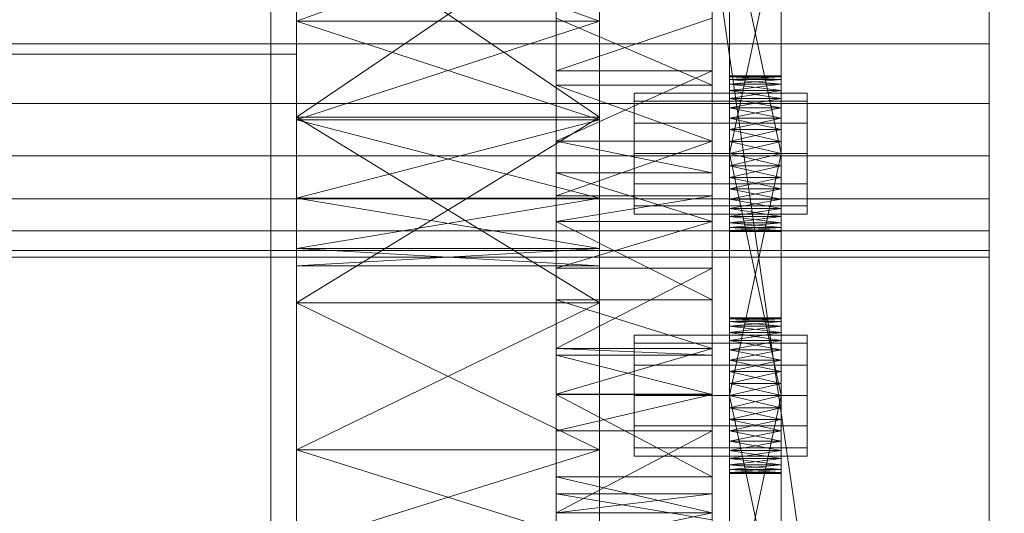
# Model space of a CAD drawing. Header units: millimetres. Extents: x -4738 to 65662, y -68080 to 6847.
# Tile 424 of 656: x 1368 to 1482, y -33303 to -33246. Entities that reach past the tile are written whole.
import ezdxf

# ---------------------------------------------------------------- set-up
doc = ezdxf.new("R2010")
doc.units = ezdxf.units.MM
doc.layers.add('frontal_C03', color=7, linetype='Continuous', lineweight=0)
doc.layers.add('frontal_secador', color=7, linetype='Continuous', lineweight=0)

msp = doc.modelspace()

# ---------------------------------------------------------------- linework, layer by layer
at = {"layer": 'frontal_C03'}
for p, q in [((1435, -34954.179), (1435, -32259.264)), ((1435, -32263.162), (1435, -34958.077)), ((1435, -35437.51), (1435, -32742.595)), ((1435, -32746.492), (1435, -35441.408)), ((1845, -35988), (1415, -33007.45))]:
    msp.add_line(p, q, dxfattribs=at)
at = {"layer": 'frontal_secador'}
for p, q in [((1400, -33250), (1400, -33000)), ((1400, -36000), (1400, -33000)), ((1397, -35940), (1397, -33075)), ((1400, -36000), (1400, -33075)), ((1400, -34600), (1400, -33075)), ((1400, -35940), (1400, -33075)), ((1400, -34650), (1400, -33075)), ((1480, -33098.5), (1480, -33359)), ((1480, -33354.82), (1480, -33098.5)), ((1480, -33330.5), (1480, -33117.12)), ((1480, -33354.82), (1480, -33117.12)), ((1480, -33122.82), (1480, -33337.72)), ((1480, -33122.82), (1480, -33359)), ((1480, -33330.5), (1480, -33129.28)), ((1480, -33136.5), (1480, -33337.72)), ((1480, -33330.5), (1480, -33136.5)), ((1430, -33269.365), (1430, -33177.639)), ((1430, -33311.527), (1430, -33177.639)), ((1448, -33177.639), (1448, -33269.365)), ((1448, -33177.639), (1448, -33311.527)), ((1400, -33188.24), (1400, -33278.76)), ((1435, -33278.76), (1435, -33188.24)), ((1400, -33220.83), (1400, -33278.76)), ((1430, -33269.365), (1430, -33221.142)), ((1435, -33278.76), (1435, -33220.83)), ((1448, -33221.142), (1448, -33269.365)), ((1450, -33264.281), (1450, -33225.481)), ((1456, -33225.481), (1456, -33264.281)), ((1450, -33227.136), (1450, -33264.281)), ((1456, -33264.281), (1456, -33227.136)), ((1450, -33264.281), (1450, -33229.414)), ((1456, -33229.414), (1456, -33264.281)), ((1450, -33261.5), (1450, -33232.092)), ((1450, -33264.281), (1450, -33232.092)), ((1456, -33232.092), (1456, -33261.5)), ((1456, -33232.092), (1456, -33264.281)), ((1400, -33233.5), (1400, -33246.17)), ((1400, -33278.76), (1400, -33233.5)), ((1400, -33233.5), (1400, -33257.294)), ((1400, -33233.5), (1400, -33257.599)), ((1400, -33306.731), (1400, -33233.5)), ((1400, -33233.5), (1400, -33266.67)), ((1435, -33233.5), (1400, -33257.294)), ((1435, -33257.294), (1400, -33233.5)), ((1435, -33233.5), (1400, -33246.17)), ((1435, -33246.17), (1400, -33233.5)), ((1435, -33246.17), (1435, -33233.5)), ((1435, -33233.5), (1435, -33278.76)), ((1435, -33257.294), (1435, -33233.5)), ((1435, -33257.599), (1435, -33233.5)), ((1435, -33233.5), (1435, -33306.731)), ((1435, -33266.67), (1435, -33233.5)), ((1450, -33233.5), (1450, -33261.5)), ((1456, -33261.5), (1450, -33233.5)), ((1456, -33233.5), (1450, -33261.5)), ((1456, -33261.5), (1456, -33233.5)), ((1430, -33241.304), (1430, -33248.807)), ((1480, -33241.304), (1480, -33248.807)), ((1400, -33257.599), (1400, -33246.17)), ((1400, -33278.76), (1400, -33246.17)), ((1435, -33246.17), (1400, -33246.17)), ((1435, -33246.17), (1400, -33257.599)), ((1435, -33257.599), (1400, -33246.17)), ((1430, -33245.858), (1430, -33263.732)), ((1430, -33253.576), (1430, -33245.858)), ((1430, -33269.365), (1430, -33245.858)), ((1430, -33245.858), (1430, -33251.942)), ((1430, -33245.858), (1430, -33289.361)), ((1430, -33245.858), (1430, -33311.527)), ((1448, -33245.858), (1430, -33251.942)), ((1448, -33253.576), (1430, -33245.858)), ((1435, -33246.17), (1435, -33257.599)), ((1435, -33246.17), (1435, -33278.76)), ((1448, -33263.732), (1448, -33245.858)), ((1448, -33245.858), (1448, -33253.576)), ((1448, -33245.858), (1448, -33269.365)), ((1448, -33251.942), (1448, -33245.858)), ((1448, -33289.361), (1448, -33245.858)), ((1448, -33311.527), (1448, -33245.858)), ((1480, -33248.807), (1325, -33248.807)), ((1430, -33248.807), (1325, -33248.807)), ((1430, -33248.807), (1430, -33255.723)), ((1480, -33248.807), (1480, -33255.723)), ((-1400, -33250), (1400, -33250)), ((1250, -33250), (1400, -33250)), ((1400, -36000), (1400, -33250)), ((1430, -33266.411), (1430, -33251.942)), ((1430, -33251.942), (1430, -33260.075)), ((1430, -33269.365), (1430, -33251.942)), ((1448, -33251.942), (1430, -33251.942)), ((1448, -33251.942), (1430, -33260.075)), ((1448, -33251.942), (1448, -33266.411)), ((1448, -33260.075), (1448, -33251.942)), ((1448, -33251.942), (1448, -33269.365)), ((1450, -33252.611), (1450, -33252.5)), ((1456, -33252.611), (1450, -33252.5)), ((1456, -33252.5), (1450, -33252.5)), ((1456, -33252.5), (1450, -33252.611)), ((1450, -33252.611), (1450, -33253.481)), ((1450, -33252.94), (1450, -33252.611)), ((1450, -33252.611), (1450, -33255.136)), ((1456, -33252.94), (1450, -33252.611)), ((1456, -33252.611), (1450, -33252.611)), ((1456, -33252.611), (1450, -33252.94)), ((1450, -33253.481), (1450, -33252.94)), ((1456, -33253.481), (1450, -33252.94)), ((1456, -33252.94), (1450, -33252.94)), ((1456, -33252.94), (1450, -33253.481)), ((1450, -33253.481), (1450, -33255.136)), ((1450, -33254.219), (1450, -33253.481)), ((1450, -33257.414), (1450, -33253.481)), ((1450, -33292.281), (1450, -33253.481)), ((1456, -33254.219), (1450, -33253.481)), ((1456, -33253.481), (1450, -33253.481)), ((1456, -33253.481), (1450, -33254.219)), ((1456, -33252.611), (1456, -33252.5)), ((1456, -33253.481), (1456, -33252.611)), ((1456, -33252.611), (1456, -33252.94)), ((1456, -33255.136), (1456, -33252.611)), ((1456, -33252.94), (1456, -33253.481)), ((1456, -33255.136), (1456, -33253.481)), ((1456, -33253.481), (1456, -33254.219)), ((1456, -33253.481), (1456, -33257.414)), ((1456, -33253.481), (1456, -33292.281)), ((1430, -33253.576), (1430, -33263.732)), ((1430, -33260.075), (1430, -33253.576)), ((1448, -33260.075), (1430, -33253.576)), ((1448, -33253.576), (1430, -33253.576)), ((1439, -33255.438), (1439, -33254.5)), ((1459, -33254.5), (1439, -33254.5)), ((1448, -33263.732), (1448, -33253.576)), ((1448, -33253.576), (1448, -33260.075)), ((1450, -33255.136), (1450, -33254.219)), ((1456, -33255.136), (1450, -33254.219)), ((1456, -33254.219), (1450, -33254.219)), ((1456, -33254.219), (1450, -33255.136)), ((1456, -33254.219), (1456, -33255.136)), ((1459, -33255.438), (1459, -33254.5)), ((1480, -33255.723), (1325, -33255.723)), ((1430, -33255.723), (1325, -33255.723)), ((1430, -33255.723), (1430, -33261.784)), ((1439, -33258), (1439, -33255.438)), ((1459, -33255.438), (1439, -33255.438)), ((1450, -33255.136), (1450, -33257.414)), ((1450, -33256.21), (1450, -33255.136)), ((1450, -33255.136), (1450, -33260.092)), ((1450, -33255.136), (1450, -33292.281)), ((1456, -33256.21), (1450, -33255.136)), ((1456, -33255.136), (1450, -33255.136)), ((1456, -33255.136), (1450, -33256.21)), ((1456, -33257.414), (1456, -33255.136)), ((1456, -33255.136), (1456, -33256.21)), ((1456, -33260.092), (1456, -33255.136)), ((1456, -33292.281), (1456, -33255.136)), ((1459, -33258), (1459, -33255.438)), ((1480, -33255.723), (1480, -33261.784)), ((1450, -33257.414), (1450, -33256.21)), ((1456, -33257.414), (1450, -33256.21)), ((1456, -33256.21), (1450, -33256.21)), ((1456, -33256.21), (1450, -33257.414)), ((1456, -33256.21), (1456, -33257.414)), ((1400, -33257.294), (1400, -33278.76)), ((1435, -33257.294), (1400, -33257.294)), ((1435, -33257.294), (1400, -33278.76)), ((1435, -33278.76), (1400, -33257.294)), ((1400, -33266.67), (1400, -33257.599)), ((1400, -33278.76), (1400, -33257.599)), ((1435, -33257.599), (1400, -33257.599)), ((1435, -33257.599), (1400, -33266.67)), ((1435, -33266.67), (1400, -33257.599)), ((1435, -33278.76), (1435, -33257.294)), ((1435, -33257.599), (1435, -33266.67)), ((1435, -33257.599), (1435, -33278.76)), ((1439, -33261.5), (1439, -33258)), ((1459, -33258), (1439, -33258)), ((1450, -33257.414), (1450, -33260.092)), ((1450, -33258.719), (1450, -33257.414)), ((1450, -33292.281), (1450, -33257.414)), ((1456, -33258.719), (1450, -33257.414)), ((1456, -33257.414), (1450, -33257.414)), ((1456, -33257.414), (1450, -33258.719)), ((1456, -33260.092), (1456, -33257.414)), ((1456, -33257.414), (1456, -33258.719)), ((1456, -33257.414), (1456, -33292.281)), ((1459, -33261.5), (1459, -33258)), ((1450, -33260.092), (1450, -33258.719)), ((1456, -33260.092), (1450, -33258.719)), ((1456, -33258.719), (1450, -33258.719)), ((1456, -33258.719), (1450, -33260.092)), ((1456, -33258.719), (1456, -33260.092)), ((1430, -33260.075), (1430, -33266.411)), ((1430, -33263.732), (1430, -33260.075)), ((1448, -33260.075), (1430, -33260.075)), ((1448, -33260.075), (1430, -33266.411)), ((1448, -33263.732), (1430, -33260.075)), ((1448, -33266.411), (1448, -33260.075)), ((1448, -33260.075), (1448, -33263.732)), ((1450, -33289.5), (1450, -33260.092)), ((1450, -33260.092), (1450, -33261.5)), ((1450, -33292.281), (1450, -33260.092)), ((1456, -33261.5), (1450, -33260.092)), ((1456, -33260.092), (1450, -33260.092)), ((1456, -33260.092), (1450, -33261.5)), ((1456, -33260.092), (1456, -33289.5)), ((1456, -33261.5), (1456, -33260.092)), ((1456, -33260.092), (1456, -33292.281)), ((1439, -33261.5), (1439, -33265)), ((1439, -33261.5), (1459, -33261.5)), ((1450, -33261.5), (1450, -33289.5)), ((1456, -33289.5), (1450, -33261.5)), ((1456, -33261.5), (1450, -33261.5)), ((1456, -33261.5), (1450, -33289.5)), ((1450, -33264.281), (1450, -33261.5)), ((1450, -33261.5), (1450, -33262.908)), ((1456, -33261.5), (1450, -33262.908)), ((1456, -33262.908), (1450, -33261.5)), ((1456, -33289.5), (1456, -33261.5)), ((1456, -33261.5), (1456, -33264.281)), ((1456, -33262.908), (1456, -33261.5)), ((1459, -33265), (1459, -33261.5)), ((1480, -33261.784), (1325, -33261.784)), ((1430, -33261.784), (1325, -33261.784)), ((1430, -33261.784), (1430, -33266.759)), ((1480, -33261.784), (1480, -33266.759)), ((1430, -33269.365), (1430, -33263.732)), ((1448, -33269.365), (1430, -33263.732)), ((1448, -33263.732), (1430, -33263.732)), ((1448, -33263.732), (1448, -33269.365)), ((1450, -33262.908), (1450, -33264.281)), ((1456, -33262.908), (1450, -33262.908)), ((1456, -33262.908), (1450, -33264.281)), ((1456, -33264.281), (1450, -33262.908)), ((1456, -33264.281), (1456, -33262.908)), ((1450, -33266.79), (1450, -33264.281)), ((1450, -33264.281), (1450, -33265.586)), ((1450, -33268.781), (1450, -33264.281)), ((1450, -33270.5), (1450, -33264.281)), ((1456, -33264.281), (1450, -33264.281)), ((1456, -33264.281), (1450, -33265.586)), ((1456, -33265.586), (1450, -33264.281)), ((1456, -33264.281), (1456, -33266.79)), ((1456, -33265.586), (1456, -33264.281)), ((1456, -33264.281), (1456, -33268.781)), ((1456, -33264.281), (1456, -33270.5)), ((1439, -33265), (1439, -33267.562)), ((1459, -33265), (1439, -33265)), ((1450, -33265.586), (1450, -33266.79)), ((1456, -33265.586), (1450, -33265.586)), ((1456, -33265.586), (1450, -33266.79)), ((1456, -33266.79), (1450, -33265.586)), ((1456, -33266.79), (1456, -33265.586)), ((1459, -33265), (1459, -33267.562)), ((1480, -33266.759), (1325, -33266.759)), ((1430, -33266.759), (1325, -33266.759)), ((1400, -33306.731), (1400, -33266.67)), ((1400, -33272.493), (1400, -33266.67)), ((1400, -33278.76), (1400, -33266.67)), ((1435, -33266.67), (1400, -33266.67)), ((1435, -33266.67), (1400, -33272.493)), ((1435, -33272.493), (1400, -33266.67)), ((1430, -33266.411), (1430, -33269.365)), ((1448, -33266.411), (1430, -33266.411)), ((1448, -33266.411), (1430, -33269.365)), ((1430, -33266.759), (1430, -33270.455)), ((1435, -33266.67), (1435, -33306.731)), ((1435, -33266.67), (1435, -33272.493)), ((1435, -33266.67), (1435, -33278.76)), ((1448, -33269.365), (1448, -33266.411)), ((1450, -33268.781), (1450, -33266.79)), ((1450, -33266.79), (1450, -33267.864)), ((1456, -33266.79), (1450, -33266.79)), ((1456, -33266.79), (1450, -33267.864)), ((1456, -33267.864), (1450, -33266.79)), ((1456, -33266.79), (1456, -33268.781)), ((1456, -33267.864), (1456, -33266.79)), ((1480, -33266.759), (1480, -33270.455)), ((1439, -33267.562), (1439, -33268.5)), ((1459, -33267.562), (1439, -33267.562)), ((1450, -33267.864), (1450, -33268.781)), ((1456, -33267.864), (1450, -33267.864)), ((1456, -33267.864), (1450, -33268.781)), ((1456, -33268.781), (1450, -33267.864)), ((1456, -33268.781), (1456, -33267.864)), ((1459, -33267.562), (1459, -33268.5)), ((1430, -33269.365), (1430, -33284.806)), ((1430, -33278.435), (1430, -33269.365)), ((1430, -33289.361), (1430, -33269.365)), ((1430, -33269.365), (1430, -33274.777)), ((1430, -33303.889), (1430, -33269.365)), ((1430, -33311.527), (1430, -33269.365)), ((1448, -33269.365), (1430, -33269.365)), ((1448, -33269.365), (1430, -33274.777)), ((1448, -33278.435), (1430, -33269.365)), ((1459, -33268.5), (1439, -33268.5)), ((1448, -33284.806), (1448, -33269.365)), ((1448, -33269.365), (1448, -33278.435)), ((1448, -33269.365), (1448, -33289.361)), ((1448, -33274.777), (1448, -33269.365)), ((1448, -33269.365), (1448, -33303.889)), ((1448, -33269.365), (1448, -33311.527)), ((1450, -33270.06), (1450, -33268.781)), ((1450, -33268.781), (1450, -33269.519)), ((1450, -33270.5), (1450, -33268.781)), ((1456, -33268.781), (1450, -33268.781)), ((1456, -33268.781), (1450, -33269.519)), ((1456, -33269.519), (1450, -33268.781)), ((1456, -33268.781), (1456, -33270.06)), ((1456, -33269.519), (1456, -33268.781)), ((1456, -33268.781), (1456, -33270.5)), ((1480, -33270.455), (1325, -33270.455)), ((1430, -33270.455), (1325, -33270.455)), ((1430, -33270.455), (1430, -33272.731)), ((1450, -33269.519), (1450, -33270.06)), ((1456, -33269.519), (1450, -33269.519)), ((1456, -33269.519), (1450, -33270.06)), ((1456, -33270.06), (1450, -33269.519)), ((1450, -33270.5), (1450, -33270.06)), ((1450, -33270.06), (1450, -33270.389)), ((1456, -33270.06), (1450, -33270.06)), ((1456, -33270.06), (1450, -33270.389)), ((1456, -33270.389), (1450, -33270.06)), ((1450, -33270.389), (1450, -33270.5)), ((1456, -33270.389), (1450, -33270.389)), ((1456, -33270.389), (1450, -33270.5)), ((1456, -33270.5), (1450, -33270.389)), ((1456, -33270.5), (1450, -33270.5)), ((1456, -33270.06), (1456, -33269.519)), ((1456, -33270.06), (1456, -33270.5)), ((1456, -33270.389), (1456, -33270.06)), ((1456, -33270.5), (1456, -33270.389)), ((1480, -33270.455), (1480, -33272.731)), ((1480, -33272.731), (1325, -33272.731)), ((1430, -33272.731), (1325, -33272.731)), ((1400, -33306.731), (1400, -33272.493)), ((1400, -33274.5), (1400, -33272.493)), ((1435, -33272.493), (1400, -33272.493)), ((1435, -33272.493), (1400, -33274.5)), ((1435, -33274.5), (1400, -33272.493)), ((1430, -33272.731), (1430, -33273.5)), ((1435, -33272.493), (1435, -33306.731)), ((1435, -33272.493), (1435, -33274.5)), ((1480, -33272.731), (1480, -33273.5)), ((1480, -33273.5), (1325, -33273.5)), ((1430, -33273.5), (1325, -33273.5)), ((1400, -33306.731), (1400, -33274.5)), ((1435, -33274.5), (1400, -33274.5)), ((1430, -33289.353), (1430, -33274.777)), ((1430, -33274.777), (1430, -33284.05)), ((1430, -33289.361), (1430, -33274.777)), ((1448, -33274.777), (1430, -33274.777)), ((1448, -33274.777), (1430, -33284.05)), ((1435, -33274.5), (1435, -33306.731)), ((1448, -33274.777), (1448, -33289.353)), ((1448, -33284.05), (1448, -33274.777)), ((1448, -33274.777), (1448, -33289.361)), ((1430, -33278.435), (1430, -33284.806)), ((1430, -33284.05), (1430, -33278.435)), ((1448, -33284.05), (1430, -33278.435)), ((1448, -33278.435), (1430, -33278.435)), ((1448, -33284.806), (1448, -33278.435)), ((1448, -33278.435), (1448, -33284.05)), ((1400, -33306.731), (1400, -33278.76)), ((1400, -33278.76), (1400, -33295.794)), ((1435, -33278.76), (1400, -33278.76)), ((1435, -33278.76), (1400, -33295.794)), ((1435, -33295.794), (1400, -33278.76)), ((1435, -33278.76), (1435, -33306.731)), ((1435, -33295.794), (1435, -33278.76)), ((1450, -33280.611), (1450, -33280.5)), ((1456, -33280.611), (1450, -33280.5)), ((1456, -33280.5), (1450, -33280.5)), ((1456, -33280.5), (1450, -33280.611)), ((1450, -33280.611), (1450, -33281.481)), ((1450, -33280.94), (1450, -33280.611)), ((1450, -33280.611), (1450, -33283.136)), ((1456, -33280.94), (1450, -33280.611)), ((1456, -33280.611), (1450, -33280.611)), ((1456, -33280.611), (1450, -33280.94)), ((1456, -33280.611), (1456, -33280.5)), ((1456, -33281.481), (1456, -33280.611)), ((1456, -33280.611), (1456, -33280.94)), ((1456, -33283.136), (1456, -33280.611)), ((1450, -33281.481), (1450, -33280.94)), ((1456, -33281.481), (1450, -33280.94)), ((1456, -33280.94), (1450, -33280.94)), ((1456, -33280.94), (1450, -33281.481)), ((1450, -33281.481), (1450, -33283.136)), ((1450, -33282.219), (1450, -33281.481)), ((1450, -33285.414), (1450, -33281.481)), ((1450, -33320.281), (1450, -33281.481)), ((1456, -33282.219), (1450, -33281.481)), ((1456, -33281.481), (1450, -33281.481)), ((1456, -33281.481), (1450, -33282.219)), ((1456, -33280.94), (1456, -33281.481)), ((1456, -33283.136), (1456, -33281.481)), ((1456, -33281.481), (1456, -33282.219)), ((1456, -33281.481), (1456, -33285.414)), ((1456, -33281.481), (1456, -33320.281)), ((1439, -33283.438), (1439, -33282.5)), ((1459, -33282.5), (1439, -33282.5)), ((1450, -33283.136), (1450, -33282.219)), ((1456, -33283.136), (1450, -33282.219)), ((1456, -33282.219), (1450, -33282.219)), ((1456, -33282.219), (1450, -33283.136)), ((1450, -33283.136), (1450, -33285.414)), ((1450, -33284.21), (1450, -33283.136)), ((1450, -33283.136), (1450, -33288.092)), ((1450, -33283.136), (1450, -33320.281)), ((1456, -33284.21), (1450, -33283.136)), ((1456, -33283.136), (1450, -33283.136)), ((1456, -33283.136), (1450, -33284.21)), ((1456, -33282.219), (1456, -33283.136)), ((1456, -33285.414), (1456, -33283.136)), ((1456, -33283.136), (1456, -33284.21)), ((1456, -33288.092), (1456, -33283.136)), ((1456, -33320.281), (1456, -33283.136)), ((1459, -33283.438), (1459, -33282.5)), ((1430, -33284.05), (1430, -33289.353)), ((1430, -33284.806), (1430, -33284.05)), ((1448, -33284.05), (1430, -33284.05)), ((1448, -33284.05), (1430, -33289.353)), ((1448, -33284.806), (1430, -33284.05)), ((1439, -33286), (1439, -33283.438)), ((1459, -33283.438), (1439, -33283.438)), ((1448, -33289.353), (1448, -33284.05)), ((1448, -33284.05), (1448, -33284.806)), ((1450, -33285.414), (1450, -33284.21)), ((1456, -33285.414), (1450, -33284.21)), ((1456, -33284.21), (1450, -33284.21)), ((1456, -33284.21), (1450, -33285.414)), ((1456, -33284.21), (1456, -33285.414)), ((1459, -33286), (1459, -33283.438)), ((1430, -33289.361), (1430, -33284.806)), ((1448, -33289.361), (1430, -33284.806)), ((1448, -33284.806), (1430, -33284.806)), ((1448, -33284.806), (1448, -33289.361)), ((1450, -33285.414), (1450, -33288.092)), ((1450, -33286.719), (1450, -33285.414)), ((1450, -33320.281), (1450, -33285.414)), ((1456, -33286.719), (1450, -33285.414)), ((1456, -33285.414), (1450, -33285.414)), ((1456, -33285.414), (1450, -33286.719)), ((1456, -33288.092), (1456, -33285.414)), ((1456, -33285.414), (1456, -33286.719)), ((1456, -33285.414), (1456, -33320.281)), ((1439, -33289.5), (1439, -33286)), ((1459, -33286), (1439, -33286)), ((1459, -33289.5), (1459, -33286)), ((1450, -33288.092), (1450, -33286.719)), ((1456, -33288.092), (1450, -33286.719)), ((1456, -33286.719), (1450, -33286.719)), ((1456, -33286.719), (1450, -33288.092)), ((1456, -33286.719), (1456, -33288.092)), ((1450, -33317.5), (1450, -33288.092)), ((1450, -33288.092), (1450, -33289.5)), ((1450, -33320.281), (1450, -33288.092)), ((1456, -33289.5), (1450, -33288.092)), ((1456, -33288.092), (1450, -33288.092)), ((1456, -33288.092), (1450, -33289.5)), ((1456, -33288.092), (1456, -33317.5)), ((1456, -33289.5), (1456, -33288.092)), ((1456, -33288.092), (1456, -33320.281)), ((1448, -33289.353), (1430, -33289.353)), ((1448, -33289.353), (1430, -33289.361)), ((1430, -33289.361), (1430, -33300.859)), ((1430, -33298.895), (1430, -33289.361)), ((1430, -33303.889), (1430, -33289.361)), ((1430, -33289.361), (1430, -33293.572)), ((1430, -33289.361), (1430, -33311.527)), ((1448, -33289.361), (1430, -33289.361)), ((1448, -33289.361), (1430, -33293.572)), ((1448, -33298.895), (1430, -33289.361)), ((1439, -33289.5), (1439, -33293)), ((1439, -33289.5), (1459, -33289.5)), ((1448, -33300.859), (1448, -33289.361)), ((1448, -33289.361), (1448, -33298.895)), ((1448, -33289.361), (1448, -33303.889)), ((1448, -33293.572), (1448, -33289.361)), ((1448, -33311.527), (1448, -33289.361)), ((1450, -33289.5), (1450, -33317.5)), ((1456, -33317.5), (1450, -33289.5)), ((1456, -33289.5), (1450, -33289.5)), ((1456, -33289.5), (1450, -33317.5)), ((1450, -33292.281), (1450, -33289.5)), ((1450, -33289.5), (1450, -33290.908)), ((1456, -33289.5), (1450, -33290.908)), ((1456, -33290.908), (1450, -33289.5)), ((1456, -33317.5), (1456, -33289.5)), ((1456, -33289.5), (1456, -33292.281)), ((1456, -33290.908), (1456, -33289.5)), ((1459, -33293), (1459, -33289.5)), ((1450, -33290.908), (1450, -33292.281)), ((1456, -33290.908), (1450, -33290.908)), ((1456, -33290.908), (1450, -33292.281)), ((1456, -33292.281), (1450, -33290.908)), ((1456, -33292.281), (1456, -33290.908)), ((1439, -33293), (1439, -33295.562)), ((1459, -33293), (1439, -33293)), ((1450, -33294.79), (1450, -33292.281)), ((1450, -33292.281), (1450, -33293.586)), ((1450, -33296.781), (1450, -33292.281)), ((1450, -33298.5), (1450, -33292.281)), ((1456, -33292.281), (1450, -33292.281)), ((1456, -33292.281), (1450, -33293.586)), ((1456, -33293.586), (1450, -33292.281)), ((1456, -33292.281), (1456, -33294.79)), ((1456, -33293.586), (1456, -33292.281)), ((1456, -33292.281), (1456, -33296.781)), ((1456, -33292.281), (1456, -33298.5)), ((1459, -33293), (1459, -33295.562)), ((1430, -33306.827), (1430, -33293.572)), ((1430, -33293.572), (1430, -33303.075)), ((1430, -33303.889), (1430, -33293.572)), ((1448, -33293.572), (1430, -33293.572)), ((1448, -33293.572), (1430, -33303.075)), ((1448, -33293.572), (1448, -33306.827)), ((1448, -33303.075), (1448, -33293.572)), ((1448, -33293.572), (1448, -33303.889)), ((1450, -33293.586), (1450, -33294.79)), ((1456, -33293.586), (1450, -33293.586)), ((1456, -33293.586), (1450, -33294.79)), ((1456, -33294.79), (1450, -33293.586)), ((1456, -33294.79), (1456, -33293.586)), ((1439, -33295.562), (1439, -33296.5)), ((1459, -33295.562), (1439, -33295.562)), ((1450, -33296.781), (1450, -33294.79)), ((1450, -33294.79), (1450, -33295.864)), ((1456, -33294.79), (1450, -33294.79)), ((1456, -33294.79), (1450, -33295.864)), ((1456, -33295.864), (1450, -33294.79)), ((1456, -33294.79), (1456, -33296.781)), ((1456, -33295.864), (1456, -33294.79)), ((1459, -33295.562), (1459, -33296.5)), ((1400, -33295.794), (1400, -33306.731)), ((1435, -33295.794), (1400, -33295.794)), ((1435, -33295.794), (1400, -33306.731)), ((1435, -33306.731), (1400, -33295.794)), ((1435, -33306.731), (1435, -33295.794)), ((1459, -33296.5), (1439, -33296.5)), ((1450, -33295.864), (1450, -33296.781)), ((1456, -33295.864), (1450, -33295.864)), ((1456, -33295.864), (1450, -33296.781)), ((1456, -33296.781), (1450, -33295.864)), ((1450, -33298.06), (1450, -33296.781)), ((1450, -33296.781), (1450, -33297.519)), ((1450, -33298.5), (1450, -33296.781)), ((1456, -33296.781), (1450, -33296.781)), ((1456, -33296.781), (1450, -33297.519)), ((1456, -33297.519), (1450, -33296.781)), ((1456, -33296.781), (1456, -33295.864)), ((1456, -33296.781), (1456, -33298.06)), ((1456, -33297.519), (1456, -33296.781)), ((1456, -33296.781), (1456, -33298.5)), ((1450, -33297.519), (1450, -33298.06)), ((1456, -33297.519), (1450, -33297.519)), ((1456, -33297.519), (1450, -33298.06)), ((1456, -33298.06), (1450, -33297.519)), ((1456, -33298.06), (1456, -33297.519)), ((1430, -33298.895), (1430, -33300.859)), ((1430, -33303.075), (1430, -33298.895)), ((1448, -33303.075), (1430, -33298.895)), ((1448, -33298.895), (1430, -33298.895)), ((1448, -33300.859), (1448, -33298.895)), ((1448, -33298.895), (1448, -33303.075)), ((1450, -33298.5), (1450, -33298.06)), ((1450, -33298.06), (1450, -33298.389)), ((1456, -33298.06), (1450, -33298.06)), ((1456, -33298.06), (1450, -33298.389)), ((1456, -33298.389), (1450, -33298.06)), ((1450, -33298.389), (1450, -33298.5)), ((1456, -33298.389), (1450, -33298.389)), ((1456, -33298.389), (1450, -33298.5)), ((1456, -33298.5), (1450, -33298.389)), ((1456, -33298.5), (1450, -33298.5)), ((1456, -33298.06), (1456, -33298.5)), ((1456, -33298.389), (1456, -33298.06)), ((1456, -33298.5), (1456, -33298.389)), ((1430, -33300.859), (1430, -33303.075)), ((1430, -33303.889), (1430, -33300.859)), ((1448, -33303.889), (1430, -33300.859)), ((1448, -33300.859), (1430, -33300.859)), ((1448, -33300.859), (1430, -33303.075)), ((1448, -33303.075), (1448, -33300.859)), ((1448, -33300.859), (1448, -33303.889)), ((1430, -33303.075), (1430, -33306.827)), ((1448, -33303.075), (1430, -33303.075)), ((1448, -33303.075), (1430, -33306.827)), ((1448, -33306.827), (1448, -33303.075))]:
    msp.add_line(p, q, dxfattribs=at)

doc.saveas('drawing.dxf')
